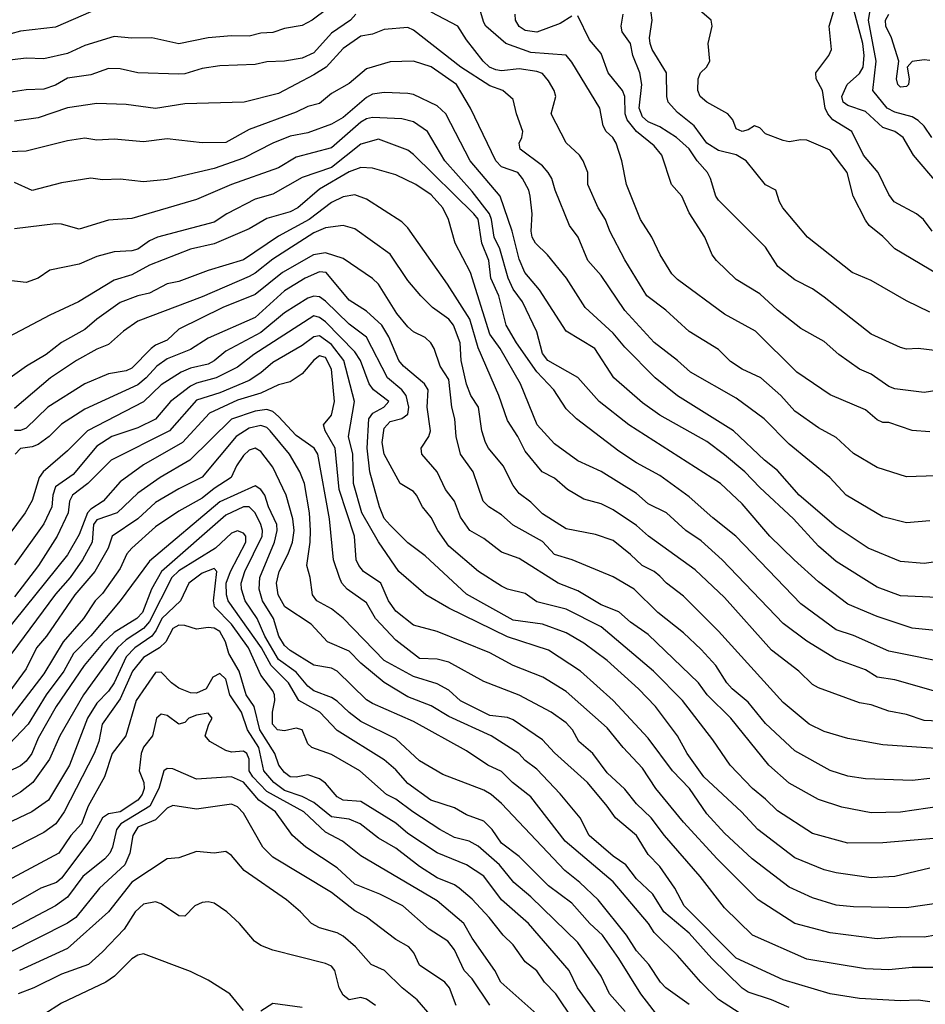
# Model space of a CAD drawing. Header units: metres. Extents: x -51132 to -49532, y -231222 to -229437.
# Tile 274 of 334: x -50415 to -50338, y -229564 to -229480. Entities that reach past the tile are written whole.
import ezdxf

# ---------------------------------------------------------------- set-up
doc = ezdxf.new("R2010")
doc.units = ezdxf.units.M
doc.layers.add('CONTOUR_INDEX', color=1, linetype='Continuous')
doc.layers.add('CONTOUR_INTER', color=3, linetype='Continuous')

msp = doc.modelspace()

# ---------------------------------------------------------------- linework, layer by layer
at = {"layer": 'CONTOUR_INDEX'}
for points, elevation in [([(-50334.58, -229502.797), (-50340.57, -229499.259), (-50341.58, -229498.207), (-50342.764, -229497.259), (-50343.08, -229496.8), (-50344.107, -229494.759), (-50344.633, -229492.759), (-50346.08, -229490.856), (-50348.08, -229489.992), (-50348.58, -229489.952), (-50349.58, -229490.131), (-50350.08, -229490.012), (-50351.58, -229489.443), (-50352.08, -229488.952), (-50352.516, -229488.759), (-50353.08, -229489.114), (-50353.58, -229489.257), (-50354.08, -229489.019), (-50354.382, -229488.259), (-50354.792, -229487.759), (-50356.58, -229486.756), (-50357.147, -229486.259), (-50357.353, -229485.759), (-50357.33, -229484.759), (-50357.142, -229484.259), (-50356.608, -229483.759), (-50356.32, -229483.259), (-50356.483, -229481.759), (-50356.139, -229480.259), (-50356.207, -229479.759), (-50358.528, -229477.759)], 55), ([(-50386.489, -229479.259), (-50386.949, -229479.759), (-50388.58, -229480.872), (-50390.08, -229482.545), (-50391.08, -229483.008), (-50392.58, -229483.259), (-50394.08, -229483.301), (-50395.08, -229483.539), (-50398.08, -229483.653), (-50399.58, -229483.871), (-50401.08, -229484.324), (-50401.58, -229484.353), (-50405.08, -229484.243), (-50406.58, -229483.904), (-50407.58, -229483.886), (-50409.08, -229484.431), (-50411.08, -229484.717), (-50412.08, -229485.303), (-50413.08, -229485.651), (-50414.58, -229485.708), (-50417.58, -229486.161)], 50), ([(-50337.08, -229518.611), (-50339.58, -229518.702), (-50342.08, -229517.899), (-50344.08, -229516.703), (-50345.58, -229515.333), (-50347.08, -229514.514), (-50349.08, -229513.088), (-50350.275, -229511.759), (-50351.996, -229510.259), (-50353.58, -229509.514), (-50354.58, -229508.871), (-50355.58, -229507.83), (-50358.08, -229506.298), (-50360.08, -229504.494), (-50361.708, -229503.259), (-50363.58, -229500.204), (-50364.84, -229497.759), (-50365.209, -229496.759), (-50365.848, -229495.759), (-50366.72, -229493.759), (-50366.72, -229492.759), (-50367.12, -229491.759), (-50367.444, -229491.259), (-50368.58, -229490.208), (-50369.847, -229487.759), (-50369.467, -229486.259), (-50369.584, -229485.759), (-50370.08, -229484.94), (-50370.58, -229484.309), (-50371.08, -229484.137), (-50372.58, -229483.923), (-50374.08, -229484.067), (-50374.58, -229484), (-50375.097, -229483.759), (-50375.657, -229483.259), (-50377.08, -229481.45), (-50377.817, -229480.259), (-50380.08, -229479.067)], 50), ([(-50335.58, -229534.646), (-50341.08, -229533.563), (-50344.08, -229532.214), (-50345.58, -229531.721), (-50348.58, -229529.511), (-50354.114, -229523.759), (-50356.08, -229522.194), (-50358.08, -229520.386), (-50360.58, -229518.581), (-50362.58, -229517.503), (-50364.08, -229516.489), (-50367.708, -229513.759), (-50368.58, -229512.885), (-50369.624, -229511.259), (-50371.08, -229509.736), (-50372.8, -229507.259), (-50373.68, -229505.759), (-50374.32, -229503.259), (-50374.988, -229501.759), (-50375.157, -229500.259), (-50375.756, -229498.759), (-50376.08, -229496.734), (-50376.432, -229496.259), (-50381.58, -229491.198), (-50382.08, -229490.841), (-50384.58, -229489.902), (-50386.08, -229490.327), (-50388.58, -229492.331), (-50391.08, -229493.173), (-50393.58, -229494.588), (-50395.08, -229495.008), (-50397.497, -229496.259), (-50398.58, -229496.974), (-50403.393, -229498.259), (-50404.08, -229498.564), (-50405.08, -229499.285), (-50405.58, -229499.433), (-50407.08, -229499.515), (-50408.58, -229499.914), (-50410.08, -229500.549), (-50412.58, -229501.076), (-50413.58, -229501.758), (-50414.58, -229502.111), (-50417.08, -229501.835)], 45), ([(-50336.58, -229546.765), (-50340.08, -229547.275), (-50342.58, -229547.344), (-50345.08, -229546.834), (-50347.08, -229546.189), (-50349.58, -229544.793), (-50351.311, -229543.259), (-50354.546, -229539.259), (-50356.573, -229537.259), (-50357.294, -229536.259), (-50361.58, -229532.143), (-50363.08, -229531.085), (-50364.08, -229530.205), (-50365.58, -229529.593), (-50367.58, -229528.419), (-50369.267, -229527.759), (-50372.58, -229525.638), (-50374.08, -229525.104), (-50375.58, -229523.953), (-50376.796, -229523.259), (-50377.58, -229522.13), (-50378.104, -229520.759), (-50378.843, -229519.759), (-50379.58, -229518.267), (-50380.884, -229516.759), (-50380.927, -229516.259), (-50380.266, -229515.259), (-50380.136, -229514.759), (-50380.426, -229512.759), (-50380.335, -229511.259), (-50380.656, -229510.759), (-50382.444, -229509.259), (-50382.833, -229508.759), (-50383.685, -229506.759), (-50384.27, -229505.759), (-50385.58, -229504.577), (-50387.08, -229503.632), (-50389.019, -229501.259), (-50389.58, -229501.222), (-50390.816, -229501.759), (-50392.58, -229502.823), (-50395.08, -229505.115), (-50399.08, -229506.865), (-50400.58, -229507.822), (-50402.58, -229508.621), (-50403.444, -229509.259), (-50404.354, -229510.259), (-50405.08, -229510.833), (-50409.58, -229512.923), (-50411.58, -229514.189), (-50412.619, -229515.259), (-50413.58, -229515.945), (-50414.08, -229516.141), (-50415.08, -229516.285), (-50415.517, -229516.759)], 40), ([(-50337.08, -229560.504), (-50339.08, -229560.523), (-50341.08, -229560.724), (-50343.08, -229560.619), (-50348.08, -229559.814), (-50352.694, -229557.759), (-50355.08, -229555.439), (-50357.153, -229552.759), (-50360.208, -229549.259), (-50361.338, -229547.759), (-50362.58, -229546.551), (-50363.58, -229545.324), (-50365.08, -229543.926), (-50366.296, -229542.259), (-50367.497, -229541.259), (-50368.034, -229540.259), (-50368.58, -229539.65), (-50369.852, -229538.759), (-50372.58, -229537.312), (-50375.58, -229536.142), (-50378.58, -229534.48), (-50379.58, -229534.222), (-50381.08, -229534.169), (-50383.08, -229532.625), (-50384.814, -229530.759), (-50385.58, -229529.434), (-50387.247, -229528.259), (-50387.68, -229527.759), (-50387.894, -229527.259), (-50388.389, -229525.759), (-50388.734, -229522.259), (-50389.736, -229516.759), (-50390.059, -229516.259), (-50391.58, -229515.158), (-50393.08, -229513.554), (-50393.58, -229513.131), (-50394.08, -229512.941), (-50395.08, -229513.094), (-50397.08, -229513.786), (-50400.646, -229517.259), (-50403.159, -229518.759), (-50405.08, -229520.075), (-50406.825, -229521.759), (-50408.58, -229522.346), (-50408.851, -229522.759), (-50408.965, -229524.259), (-50409.799, -229525.759), (-50410.827, -229527.259), (-50412.08, -229528.694), (-50416.985, -229535.259)], 35), ([(-50360.687, -229564.759), (-50362.211, -229562.759), (-50364.08, -229559.739), (-50365.48, -229557.759), (-50366.568, -229556.759), (-50368.08, -229555.023), (-50370.08, -229553.546), (-50372.58, -229551.06), (-50374.08, -229549.906), (-50374.883, -229548.759), (-50375.58, -229548.041), (-50377.08, -229547.502), (-50378.08, -229546.904), (-50380.104, -229546.259), (-50382.08, -229544.818), (-50383.08, -229543.671), (-50384.08, -229542.823), (-50388.08, -229540.312), (-50389.558, -229538.759), (-50391.351, -229537.759), (-50392.24, -229536.259), (-50393.712, -229534.759), (-50394.544, -229533.259), (-50397.372, -229529.259), (-50397.526, -229528.759), (-50397.543, -229527.759), (-50397.168, -229526.759), (-50395.882, -229524.259), (-50395.88, -229523.759), (-50396.08, -229523.486), (-50396.58, -229523.289), (-50397.08, -229523.485), (-50398.463, -229524.759), (-50401.58, -229526.692), (-50402.167, -229527.259), (-50404.08, -229531.018), (-50404.58, -229531.607), (-50406.08, -229532.57), (-50406.801, -229533.259), (-50409.708, -229537.259), (-50411.726, -229540.759), (-50412.605, -229542.759), (-50414.024, -229544.759), (-50415.08, -229545.579), (-50416.08, -229546.133)], 30), ([(-50375.08, -229563.733), (-50376.58, -229561.488), (-50377.273, -229560.759), (-50378.08, -229559.006), (-50378.668, -229558.259), (-50380.245, -229557.259), (-50382.479, -229555.259), (-50384.452, -229554.259), (-50386.58, -229553.419), (-50388.08, -229552.015), (-50390.753, -229550.259), (-50391.903, -229549.259), (-50393.351, -229547.259), (-50394.759, -229546.259), (-50396.08, -229544.72), (-50397.08, -229544.273), (-50400.08, -229544.449), (-50402.08, -229543.589), (-50402.58, -229543.558), (-50402.867, -229543.759), (-50403.279, -229545.259), (-50404.057, -229546.759), (-50406.531, -229548.259), (-50406.892, -229548.759), (-50407.225, -229550.259), (-50407.449, -229550.759), (-50407.887, -229551.259), (-50409.761, -229552.759), (-50411.08, -229554.532), (-50412.08, -229555.251), (-50416.08, -229557.365)], 25)]:
    msp.add_lwpolyline(points, dxfattribs=dict(at, elevation=elevation))
at = {"layer": 'CONTOUR_INTER'}
for points, elevation in [([(-50337.58, -229504.66), (-50339.58, -229503.693), (-50342.58, -229501.961), (-50344.212, -229501.259), (-50348.017, -229498.259), (-50350.111, -229495.759), (-50350.399, -229495.259), (-50350.698, -229494.259), (-50351.58, -229493.794), (-50353.242, -229491.759), (-50354.08, -229491.23), (-50355.58, -229490.874), (-50356.58, -229490.259), (-50357.666, -229488.759), (-50359.08, -229487.637), (-50359.884, -229486.759), (-50360.003, -229486.259), (-50360.019, -229484.259), (-50361.247, -229482.259), (-50361.424, -229481.759), (-50361.478, -229481.259), (-50361.256, -229479.759), (-50361.58, -229477.225)], 54), ([(-50336.846, -229493.759), (-50338.97, -229491.259), (-50339.86, -229489.759), (-50340.58, -229489.255), (-50341.58, -229488.914), (-50343.08, -229487.554), (-50344.58, -229487.048), (-50344.958, -229486.759), (-50345.072, -229486.259), (-50344.629, -229485.259), (-50343.58, -229484.315), (-50343.265, -229483.759), (-50343.175, -229482.759), (-50343.301, -229481.759), (-50344.479, -229477.259)], 57), ([(-50337.58, -229514.845), (-50339.08, -229514.748), (-50341.08, -229514.068), (-50341.58, -229514.044), (-50342.08, -229513.826), (-50343.08, -229512.987), (-50346.08, -229511.689), (-50348.923, -229509.759), (-50352.444, -229506.259), (-50355.08, -229504.824), (-50359.08, -229501.88), (-50359.58, -229501.389), (-50360.568, -229499.759), (-50361.281, -229498.259), (-50362.25, -229496.759), (-50363.434, -229493.759), (-50363.838, -229491.759), (-50364.307, -229490.259), (-50364.61, -229489.759), (-50365.166, -229489.259), (-50365.427, -229488.759), (-50365.703, -229487.259), (-50368.08, -229483.352), (-50368.58, -229482.749), (-50371.58, -229482.516), (-50373.712, -229481.759), (-50375.406, -229480.259), (-50375.58, -229479.967), (-50376.233, -229477.759)], 51), ([(-50388.882, -229478.759), (-50390.206, -229479.759), (-50391.08, -229480.219), (-50392.58, -229480.48), (-50393.58, -229480.806), (-50394.58, -229480.871), (-50395.58, -229481.117), (-50397.08, -229481.089), (-50399.08, -229481.281), (-50401.58, -229481.791), (-50403.889, -229481.259), (-50405.58, -229481.302), (-50407.08, -229481.165), (-50409.58, -229481.931), (-50411.08, -229482.59), (-50413.08, -229483.059), (-50414.58, -229482.994), (-50418.58, -229483.476)], 51), ([(-50409.08, -229479.041), (-50412.08, -229480.361), (-50415.08, -229480.693), (-50417.58, -229481.371)], 52), ([(-50368.08, -229479.408), (-50369.08, -229480.044), (-50371.08, -229480.778), (-50372.08, -229480.644), (-50372.58, -229480.295), (-50372.9, -229479.759), (-50372.919, -229479.259)], 52), ([(-50334.58, -229508.237), (-50338.58, -229507.749), (-50339.58, -229507.799), (-50340.08, -229507.677), (-50342.58, -229506.519), (-50346.58, -229503.369), (-50347.58, -229502.674), (-50349.08, -229501.893), (-50350.549, -229500.759), (-50351.58, -229499.123), (-50355.58, -229495.102), (-50355.821, -229494.759), (-50356.273, -229493.259), (-50356.542, -229492.759), (-50357.4, -229491.759), (-50358.08, -229490.72), (-50359.176, -229489.759), (-50360.58, -229488.845), (-50361.58, -229488.433), (-50362.08, -229487.997), (-50362.342, -229487.259), (-50362.135, -229485.259), (-50362.286, -229484.259), (-50362.888, -229482.759), (-50363.104, -229481.759), (-50363.8, -229480.759), (-50363.879, -229480.259), (-50363.726, -229479.259)], 53), ([(-50337.386, -229497.759), (-50338.133, -229496.759), (-50338.718, -229496.259), (-50340.627, -229495.259), (-50341.08, -229494.612), (-50342.002, -229492.759), (-50343.23, -229491.259), (-50344.238, -229489.259), (-50345.85, -229488.259), (-50346.277, -229487.759), (-50346.496, -229487.259), (-50346.744, -229485.759), (-50347.259, -229484.759), (-50347.291, -229484.259), (-50346.197, -229482.759), (-50345.966, -229482.259), (-50346.16, -229480.259), (-50345.703, -229478.759)], 56), ([(-50337.415, -229489.759), (-50338.08, -229488.788), (-50338.58, -229488.31), (-50339.08, -229488.013), (-50340.58, -229487.598), (-50341.213, -229487.259), (-50342.431, -229485.759), (-50342.147, -229483.259), (-50342.804, -229479.759), (-50342.635, -229478.759)], 58), ([(-50337.58, -229483.2), (-50338.08, -229483.138), (-50339.08, -229483.286), (-50339.507, -229483.759), (-50339.352, -229484.759), (-50339.411, -229485.259), (-50339.58, -229485.415), (-50340.08, -229485.484), (-50340.306, -229485.259), (-50340.437, -229484.759), (-50340.225, -229483.259), (-50340.861, -229481.259), (-50341.347, -229480.259), (-50341.36, -229479.759), (-50341.087, -229479.259)], 59), ([(-50336.08, -229511.195), (-50338.08, -229511.513), (-50340.58, -229511.179), (-50341.08, -229510.981), (-50342.58, -229509.933), (-50343.58, -229509.508), (-50345.328, -229508.259), (-50346.58, -229507.14), (-50348.58, -229506.042), (-50350.58, -229504.487), (-50352.08, -229503.095), (-50354.08, -229501.861), (-50355.769, -229500.259), (-50356.147, -229499.759), (-50356.764, -229498.259), (-50358.08, -229496.18), (-50358.725, -229494.759), (-50359.587, -229493.759), (-50360.412, -229491.259), (-50361.08, -229490.473), (-50362.58, -229489.254), (-50363.383, -229488.259), (-50363.547, -229487.759), (-50363.571, -229486.259), (-50363.772, -229485.759), (-50364.992, -229484.259), (-50365.58, -229482.611), (-50366.58, -229481.444), (-50367.58, -229479.395)], 52), ([(-50337.58, -229522.453), (-50339.58, -229522.608), (-50341.58, -229522.098), (-50344.713, -229520.259), (-50346.096, -229518.759), (-50349.58, -229515.91), (-50351.702, -229513.759), (-50354.08, -229511.993), (-50357.993, -229509.759), (-50359.08, -229508.762), (-50361.08, -229507.237), (-50363.58, -229504.517), (-50365.58, -229501.54), (-50366.736, -229500.259), (-50367.555, -229498.259), (-50368.289, -229497.259), (-50369.516, -229494.259), (-50369.807, -229493.259), (-50370.098, -229492.759), (-50370.58, -229492.191), (-50372.495, -229490.759), (-50372.584, -229490.259), (-50372.342, -229489.759), (-50372.268, -229489.259), (-50372.806, -229487.759), (-50373.08, -229486.513), (-50373.972, -229485.759), (-50375.08, -229485.36), (-50377.538, -229483.759), (-50381.58, -229480.623), (-50382.08, -229480.384), (-50384.08, -229480.57), (-50385.08, -229480.942), (-50386.08, -229481.126), (-50387.58, -229482.176), (-50389.027, -229483.759), (-50390.08, -229484.425), (-50393.08, -229486.018), (-50396.001, -229486.759), (-50401.08, -229486.895), (-50403.58, -229487.288), (-50406.08, -229486.953), (-50408.58, -229486.851), (-50411.08, -229487.224), (-50413.58, -229488.084), (-50415.58, -229488.365)], 49), ([(-50336.08, -229525.786), (-50338.08, -229526.076), (-50340.08, -229525.902), (-50342.852, -229524.759), (-50345.58, -229522.944), (-50348.706, -229520.259), (-50350.58, -229518.138), (-50351.676, -229517.259), (-50354.309, -229514.759), (-50359.08, -229511.782), (-50360.988, -229510.259), (-50363.58, -229507.632), (-50364.58, -229506.447), (-50366.948, -229504.259), (-50368.552, -229501.759), (-50370.175, -229499.759), (-50371.185, -229498.759), (-50371.472, -229498.259), (-50371.555, -229497.759), (-50371.483, -229496.259), (-50371.651, -229494.759), (-50371.754, -229494.259), (-50372.287, -229493.259), (-50372.701, -229492.759), (-50374.08, -229492.267), (-50374.565, -229491.759), (-50376.726, -229487.259), (-50377.916, -229485.259), (-50380.08, -229483.748), (-50381.58, -229483.248), (-50383.58, -229483.319), (-50385.58, -229483.915), (-50387.08, -229485.149), (-50388.58, -229486.025), (-50389.58, -229486.861), (-50390.58, -229487.126), (-50391.58, -229487.617), (-50395.58, -229489.077), (-50397.58, -229490.18), (-50399.58, -229490.23), (-50402.58, -229489.884), (-50404.58, -229490.12), (-50407.08, -229489.898), (-50408.58, -229489.999), (-50409.58, -229489.831), (-50411.08, -229490.061), (-50414.58, -229490.934), (-50416.08, -229490.978)], 48), ([(-50335.08, -229529.047), (-50340.08, -229528.823), (-50342.08, -229528.082), (-50345.58, -229525.91), (-50347.08, -229524.597), (-50349.202, -229522.259), (-50352.08, -229519.591), (-50353.34, -229518.259), (-50355.08, -229516.821), (-50356.58, -229515.667), (-50360.58, -229513.425), (-50362.08, -229512.379), (-50364.508, -229510.259), (-50366.13, -229507.759), (-50368.567, -229506.259), (-50370.839, -229502.759), (-50372.1, -229501.259), (-50372.58, -229500.146), (-50373.175, -229497.759), (-50374.187, -229494.759), (-50376.742, -229491.759), (-50378.816, -229487.759), (-50379.58, -229487.072), (-50381.58, -229486.1), (-50382.08, -229486.005), (-50384.08, -229485.914), (-50385.08, -229486.056), (-50385.58, -229486.345), (-50387.58, -229488.066), (-50388.58, -229488.619), (-50390.58, -229489.37), (-50392.08, -229489.645), (-50393.58, -229490.236), (-50396.08, -229491.525), (-50398.58, -229492.405), (-50402.58, -229493.356), (-50404.58, -229493.545), (-50406.58, -229493.328), (-50408.08, -229493.362), (-50409.08, -229493.242), (-50411.58, -229493.629), (-50414.08, -229494.289), (-50415.58, -229493.596)], 47), ([(-50335.08, -229532.001), (-50339.08, -229531.588), (-50342.08, -229530.6), (-50344.58, -229529.549), (-50347.08, -229527.634), (-50349.16, -229525.759), (-50351.206, -229523.759), (-50353.58, -229520.977), (-50355.432, -229519.259), (-50363.241, -229514.259), (-50365.757, -229512.259), (-50367.58, -229510.224), (-50370.142, -229508.759), (-50370.58, -229508.183), (-50371.08, -229506.334), (-50372.284, -229503.759), (-50373.08, -229502.695), (-50373.531, -229501.759), (-50374.228, -229499.259), (-50374.723, -229498.259), (-50374.931, -229496.759), (-50375.115, -229496.259), (-50376.58, -229494.365), (-50378.908, -229491.759), (-50380.39, -229489.259), (-50381.58, -229488.43), (-50382.58, -229488.164), (-50385.08, -229488.055), (-50385.58, -229488.166), (-50386.08, -229488.451), (-50388.58, -229490.64), (-50391.58, -229491.448), (-50393.08, -229492.349), (-50397.08, -229493.759), (-50400.08, -229495.046), (-50405.58, -229496.675), (-50407.58, -229496.808), (-50410.08, -229497.572), (-50411.58, -229497.158), (-50412.08, -229497.135), (-50415.58, -229497.537)], 46), ([(-50337.08, -229536.986), (-50340.58, -229536.006), (-50342.08, -229535.757), (-50343.08, -229535.147), (-50345.58, -229534.232), (-50348.08, -229532.686), (-50350.08, -229531.19), (-50355.275, -229525.759), (-50357.08, -229524.146), (-50358.382, -229523.259), (-50360.039, -229521.759), (-50361.58, -229520.982), (-50362.58, -229520.107), (-50365.58, -229518.234), (-50367.58, -229517.32), (-50369.58, -229515.883), (-50371.035, -229514.259), (-50372.457, -229510.759), (-50374.2, -229507.759), (-50375.08, -229506.524), (-50376.722, -229501.259), (-50378.028, -229498.759), (-50378.588, -229496.759), (-50379.089, -229495.759), (-50380.08, -229494.642), (-50381.374, -229493.759), (-50383.08, -229492.939), (-50385.08, -229492.374), (-50386.08, -229492.331), (-50387.08, -229492.696), (-50389.58, -229494.17), (-50391.428, -229495.759), (-50392.08, -229496.095), (-50394.08, -229496.674), (-50395.58, -229497.559), (-50398.58, -229498.813), (-50400.58, -229499.29), (-50404.08, -229500.632), (-50405.58, -229501.47), (-50407.08, -229501.921), (-50410.126, -229503.759), (-50412.58, -229504.903), (-50416.078, -229506.759)], 44), ([(-50335.58, -229539.574), (-50338.08, -229539.454), (-50339.58, -229538.937), (-50341.08, -229538.674), (-50342.58, -229538.138), (-50343.58, -229537.961), (-50347.08, -229536.675), (-50347.58, -229536.384), (-50348.749, -229535.259), (-50351.08, -229533.465), (-50355.08, -229528.969), (-50357.58, -229526.624), (-50361.564, -229523.759), (-50362.58, -229522.839), (-50364.58, -229521.493), (-50365.58, -229520.996), (-50367.08, -229520.585), (-50368.452, -229519.759), (-50369.58, -229518.811), (-50370.611, -229518.259), (-50372.08, -229516.497), (-50372.684, -229515.259), (-50373.58, -229513.897), (-50374.313, -229511.759), (-50376.08, -229507.705), (-50376.779, -229505.259), (-50378.673, -229502.259), (-50382.08, -229497.469), (-50382.58, -229496.946), (-50385.58, -229495.012), (-50386.58, -229494.65), (-50387.58, -229494.827), (-50388.58, -229495.314), (-50390.483, -229496.759), (-50393.08, -229498.186), (-50396.08, -229500.202), (-50399.08, -229501.09), (-50401.58, -229502.048), (-50402.58, -229502.242), (-50404.08, -229503.032), (-50405.08, -229503.248), (-50406.58, -229503.838), (-50408.581, -229505.259), (-50409.58, -229506.139), (-50411.58, -229507.233), (-50412.895, -229508.259), (-50414.56, -229509.259), (-50417.08, -229511.058)], 43), ([(-50337.08, -229541.839), (-50341.58, -229541.537), (-50344.58, -229541), (-50346.58, -229540.4), (-50347.864, -229539.759), (-50350.08, -229537.936), (-50355.58, -229531.851), (-50358.58, -229528.852), (-50360.019, -229527.759), (-50360.58, -229527.163), (-50361.08, -229526.771), (-50362.104, -229526.259), (-50363.08, -229525.305), (-50364.58, -229524.125), (-50366.08, -229523.601), (-50368.58, -229523.11), (-50370.58, -229521.83), (-50371.58, -229520.841), (-50372.58, -229520.12), (-50373.08, -229519.439), (-50373.935, -229517.759), (-50375.192, -229516.259), (-50375.461, -229515.759), (-50375.756, -229514.759), (-50376.054, -229512.759), (-50376.687, -229511.759), (-50377.08, -229510.798), (-50377.512, -229508.759), (-50377.621, -229507.259), (-50378.181, -229505.759), (-50378.58, -229505.242), (-50379.975, -229504.259), (-50380.964, -229503.259), (-50382.08, -229501.949), (-50383.58, -229499.712), (-50386.58, -229497.543), (-50387.58, -229497.263), (-50389.08, -229497.453), (-50390.08, -229497.899), (-50393.58, -229500.129), (-50395.08, -229501.34), (-50395.58, -229501.609), (-50399.58, -229503.335), (-50405.08, -229505.412), (-50406.3, -229506.259), (-50407.58, -229507.419), (-50408.58, -229507.806), (-50410.302, -229508.759), (-50412.517, -229510.259), (-50415.58, -229512.861)], 42), ([(-50337.58, -229544.406), (-50339.08, -229544.569), (-50343.08, -229544.431), (-50344.58, -229544.201), (-50346.08, -229543.725), (-50349.08, -229542.036), (-50351.58, -229539.721), (-50353.08, -229537.888), (-50354.425, -229536.759), (-50354.884, -229536.259), (-50355.826, -229534.759), (-50357.08, -229533.416), (-50358.58, -229531.992), (-50360.754, -229530.259), (-50362.778, -229528.259), (-50364.58, -229527.226), (-50368.071, -229525.759), (-50369.58, -229525.299), (-50370.58, -229524.188), (-50373.08, -229522.816), (-50374.08, -229521.936), (-50375.161, -229521.259), (-50375.637, -229520.759), (-50376.511, -229518.259), (-50377.584, -229516.759), (-50377.962, -229515.259), (-50378.06, -229513.759), (-50378.307, -229512.759), (-50378.58, -229510.39), (-50379.319, -229509.259), (-50379.819, -229507.759), (-50380.117, -229507.259), (-50380.58, -229506.819), (-50381.58, -229506.336), (-50382.08, -229505.915), (-50383.016, -229504.759), (-50384.58, -229502.276), (-50385.08, -229501.786), (-50387.58, -229500.075), (-50389.08, -229499.587), (-50390.093, -229499.759), (-50392.735, -229501.259), (-50395.08, -229503.145), (-50397.837, -229504.259), (-50401.58, -229506.098), (-50402.58, -229507.026), (-50403.58, -229507.46), (-50403.95, -229507.759), (-50405.58, -229509.425), (-50406.08, -229509.663), (-50407.58, -229509.905), (-50409.58, -229510.751), (-50412.742, -229512.759), (-50414.58, -229514.538), (-50415.08, -229514.747), (-50415.58, -229514.741)], 41), ([(-50336.58, -229549.455), (-50341.58, -229549.893), (-50344.58, -229549.922), (-50347.58, -229549.1), (-50350.58, -229547.165), (-50351.58, -229546.152), (-50352.696, -229545.259), (-50354.591, -229543.259), (-50356.08, -229541.1), (-50358.669, -229537.759), (-50361.13, -229535.259), (-50365.58, -229531.472), (-50368.58, -229529.969), (-50371.08, -229529.338), (-50372.08, -229528.621), (-50373.58, -229528.256), (-50374.08, -229528.018), (-50376.04, -229526.759), (-50378.58, -229524.586), (-50379.511, -229523.259), (-50380.08, -229522.164), (-50380.822, -229521.259), (-50381.315, -229520.259), (-50381.58, -229519.927), (-50382.709, -229519.259), (-50384.084, -229516.759), (-50384.25, -229515.759), (-50384.08, -229514.551), (-50383.58, -229513.977), (-50382.58, -229513.71), (-50382.08, -229513.356), (-50381.986, -229512.759), (-50382.196, -229511.759), (-50382.58, -229511.274), (-50383.795, -229510.259), (-50385.58, -229506.784), (-50387.08, -229505.673), (-50389.08, -229503.716), (-50389.58, -229503.351), (-50390.08, -229503.284), (-50390.58, -229503.457), (-50392.58, -229504.722), (-50394.58, -229506.394), (-50397.58, -229507.968), (-50398.58, -229508.797), (-50399.08, -229509.094), (-50400.58, -229509.43), (-50401.378, -229509.759), (-50403.08, -229510.842), (-50404.58, -229512.3), (-50409.358, -229514.759), (-50411.08, -229516.477), (-50413.145, -229518.259), (-50413.475, -229518.759), (-50414.08, -229520.711), (-50414.662, -229521.759), (-50416.152, -229523.759)], 39), ([(-50337.58, -229552.037), (-50340.58, -229552.761), (-50342.58, -229552.862), (-50345.58, -229552.435), (-50346.58, -229552.2), (-50349.08, -229551.169), (-50352.245, -229548.759), (-50353.621, -229547.259), (-50356.857, -229544.259), (-50358.269, -229542.259), (-50359.085, -229540.759), (-50360.96, -229538.259), (-50362.409, -229536.759), (-50365.08, -229534.355), (-50367.08, -229532.862), (-50368.58, -229531.997), (-50370.58, -229531.243), (-50373.08, -229530.912), (-50377.08, -229528.681), (-50380.58, -229525.433), (-50382.08, -229524.319), (-50383.58, -229522.82), (-50384.08, -229522.25), (-50384.485, -229521.259), (-50385.314, -229518.259), (-50385.526, -229516.259), (-50385.385, -229513.759), (-50385.039, -229513.259), (-50384.105, -229512.759), (-50383.682, -229512.259), (-50384.984, -229511.259), (-50385.362, -229510.759), (-50386.111, -229508.759), (-50386.58, -229508.022), (-50389.08, -229505.47), (-50389.58, -229505.095), (-50390.08, -229504.976), (-50395.193, -229508.259), (-50396.58, -229509.35), (-50398.406, -229510.259), (-50400.08, -229510.703), (-50400.58, -229510.959), (-50402.292, -229512.259), (-50403.58, -229513.769), (-50405.08, -229514.503), (-50407.289, -229515.259), (-50408.58, -229516.089), (-50410.58, -229518.496), (-50412.08, -229519.551), (-50412.323, -229520.259), (-50412.412, -229521.259), (-50413.08, -229522.708), (-50415.58, -229526.197)], 38), ([(-50335.08, -229554.785), (-50339.58, -229555.428), (-50344.08, -229555.347), (-50345.58, -229555.188), (-50347.58, -229554.577), (-50349.58, -229553.654), (-50352.714, -229551.259), (-50355.08, -229549.066), (-50356.58, -229547.411), (-50358.055, -229545.259), (-50359.503, -229543.759), (-50361.58, -229540.964), (-50364.582, -229537.759), (-50367.341, -229535.259), (-50370.08, -229533.457), (-50373.58, -229532.327), (-50378.58, -229529.895), (-50380.523, -229528.759), (-50382.835, -229526.759), (-50384.58, -229524.218), (-50385.992, -229521.759), (-50386.696, -229519.259), (-50386.744, -229516.759), (-50387.128, -229515.259), (-50386.613, -229512.259), (-50387.523, -229508.759), (-50388.58, -229507.422), (-50389.58, -229506.679), (-50390.08, -229506.756), (-50391.08, -229507.484), (-50393.58, -229508.944), (-50394.58, -229509.837), (-50395.58, -229510.482), (-50398.08, -229511.522), (-50400.08, -229512.149), (-50402.362, -229514.759), (-50407.356, -229517.259), (-50409.335, -229519.259), (-50410.645, -229520.259), (-50410.901, -229520.759), (-50411.013, -229521.759), (-50411.954, -229523.759), (-50413.533, -229526.259), (-50415.58, -229528.911)], 37), ([(-50337.08, -229557.766), (-50338.08, -229557.931), (-50340.08, -229557.915), (-50342.08, -229558.067), (-50346.08, -229557.557), (-50349.08, -229556.751), (-50352.225, -229554.759), (-50355.715, -229551.259), (-50358.58, -229548.138), (-50360.935, -229545.259), (-50362.08, -229543.519), (-50363.726, -229541.759), (-50365.08, -229540.083), (-50368.58, -229536.995), (-50370.575, -229535.759), (-50373.08, -229534.782), (-50375.08, -229533.681), (-50379.58, -229531.867), (-50381.58, -229531.325), (-50383.08, -229530.131), (-50383.703, -229529.259), (-50384.356, -229527.759), (-50385.837, -229526.759), (-50386.25, -229526.259), (-50386.468, -229525.759), (-50386.617, -229523.759), (-50387.918, -229519.759), (-50388.249, -229516.259), (-50389.104, -229514.759), (-50389.263, -229514.259), (-50388.58, -229513.424), (-50388.311, -229512.259), (-50388.58, -229509.52), (-50389.08, -229508.505), (-50389.58, -229508.386), (-50390.08, -229508.742), (-50391.08, -229509.918), (-50392.08, -229510.593), (-50393.08, -229510.859), (-50394.58, -229511.557), (-50396.58, -229512.154), (-50398.961, -229513.259), (-50401.279, -229515.759), (-50404.58, -229517.653), (-50406.58, -229519.11), (-50408.035, -229520.759), (-50409.08, -229521.432), (-50409.359, -229521.759), (-50410.08, -229523.614), (-50411.08, -229525.343), (-50416.58, -229532.182)], 36), ([(-50337.58, -229563.454), (-50338.58, -229563.294), (-50340.08, -229563.362), (-50343.58, -229563.169), (-50346.08, -229562.758), (-50350.08, -229561.556), (-50354.08, -229559.727), (-50358.509, -229555.259), (-50359.302, -229553.759), (-50360.58, -229551.913), (-50361.58, -229550.869), (-50362.586, -229549.259), (-50364.376, -229547.759), (-50365.069, -229546.759), (-50366.763, -229544.759), (-50369.58, -229542.206), (-50370.58, -229541.107), (-50373.08, -229539.398), (-50373.58, -229539.211), (-50375.08, -229539.02), (-50377.58, -229537.786), (-50378.58, -229536.86), (-50379.58, -229536.336), (-50381.58, -229535.709), (-50384.08, -229534.356), (-50387.58, -229530.75), (-50388.58, -229529.942), (-50389.821, -229529.259), (-50390.184, -229528.759), (-50390.376, -229527.259), (-50390.685, -229526.259), (-50390.379, -229524.259), (-50390.368, -229523.259), (-50390.457, -229521.759), (-50390.867, -229519.259), (-50391.276, -229518.259), (-50392.146, -229516.759), (-50393.787, -229514.759), (-50394.08, -229514.48), (-50394.58, -229514.313), (-50395.58, -229514.531), (-50396.694, -229515.259), (-50399.58, -229518.727), (-50401.58, -229519.713), (-50403.58, -229520.883), (-50405.08, -229522.27), (-50407.252, -229523.759), (-50407.609, -229524.759), (-50408.748, -229526.759), (-50410.429, -229528.759), (-50412.864, -229532.259), (-50413.712, -229533.259), (-50414.58, -229535.053), (-50416.08, -229537.066)], 34), ([(-50349.58, -229563.914), (-50351.08, -229563.271), (-50353.08, -229562.62), (-50353.58, -229562.284), (-50356.17, -229559.759), (-50358.08, -229557.577), (-50360.258, -229555.759), (-50361.198, -229554.259), (-50362.58, -229552.96), (-50363.49, -229551.759), (-50364.58, -229551.033), (-50366.615, -229549.259), (-50367.391, -229547.759), (-50369.08, -229545.725), (-50371.08, -229543.6), (-50372.08, -229542.856), (-50372.612, -229542.259), (-50374.973, -229540.759), (-50378.58, -229539.11), (-50380.08, -229538.204), (-50382.08, -229537.446), (-50384.08, -229536.209), (-50386.08, -229534.577), (-50387.08, -229533.558), (-50388.908, -229532.759), (-50390.302, -229531.259), (-50392.556, -229529.759), (-50393.102, -229528.759), (-50393.266, -229527.759), (-50393.044, -229526.759), (-50392.264, -229525.259), (-50391.905, -229524.259), (-50391.756, -229523.259), (-50391.86, -229522.259), (-50392.429, -229520.259), (-50393.58, -229517.852), (-50394.58, -229516.527), (-50395.08, -229516.259), (-50395.58, -229516.417), (-50396.08, -229516.873), (-50396.665, -229517.759), (-50397.118, -229518.759), (-50398.58, -229519.689), (-50399.58, -229520.512), (-50401.58, -229521.605), (-50403.58, -229522.961), (-50405.58, -229524.768), (-50406.021, -229525.259), (-50406.58, -229526.506), (-50408.08, -229528.644), (-50408.714, -229529.259), (-50409.713, -229530.759), (-50411.432, -229532.759), (-50413.08, -229535.477), (-50416.08, -229539.387)], 33), ([(-50352.469, -229565.259), (-50355.58, -229563.256), (-50357.104, -229561.759), (-50359.08, -229559.483), (-50361.08, -229557.529), (-50361.561, -229556.759), (-50364.58, -229553.221), (-50368.661, -229549.759), (-50371.58, -229545.968), (-50373.156, -229544.759), (-50374.08, -229543.814), (-50375.243, -229543.259), (-50377.08, -229542.038), (-50381.58, -229539.559), (-50385.08, -229538.016), (-50385.58, -229537.692), (-50388.08, -229535.257), (-50388.58, -229535.012), (-50390.08, -229534.751), (-50392.08, -229533.507), (-50392.58, -229533.075), (-50393.052, -229532.259), (-50393.505, -229530.759), (-50394.445, -229529.259), (-50394.747, -229528.259), (-50394.69, -229527.259), (-50393.434, -229524.259), (-50393.191, -229523.259), (-50393.218, -229522.759), (-50393.93, -229521.259), (-50394.253, -229520.259), (-50394.58, -229519.762), (-50395.08, -229519.47), (-50398.08, -229520.824), (-50404.08, -229525.876), (-50406.587, -229529.259), (-50409.08, -229532.254), (-50410.565, -229533.759), (-50411.386, -229535.259), (-50412.886, -229537.259), (-50414.415, -229539.759), (-50416.08, -229541.511)], 32), ([(-50358.08, -229563.669), (-50360.08, -229562.241), (-50360.542, -229561.759), (-50361.525, -229560.259), (-50362.58, -229559.092), (-50363.433, -229557.759), (-50365.861, -229554.759), (-50367.404, -229553.259), (-50368.677, -229552.259), (-50374.08, -229546.535), (-50374.96, -229545.759), (-50375.58, -229545.408), (-50379.08, -229544.059), (-50381.08, -229542.908), (-50383.08, -229541.021), (-50386.08, -229539.546), (-50387.08, -229538.784), (-50388.08, -229537.799), (-50388.58, -229537.503), (-50390.08, -229536.932), (-50390.58, -229536.521), (-50391.58, -229535.345), (-50393.08, -229534.262), (-50394.255, -229532.259), (-50394.902, -229530.759), (-50395.926, -229529.259), (-50396.253, -229528.259), (-50396.269, -229527.759), (-50395.968, -229526.759), (-50394.486, -229523.759), (-50394.452, -229523.259), (-50394.587, -229522.759), (-50395.08, -229521.763), (-50395.58, -229521.255), (-50396.08, -229521.26), (-50397.58, -229521.946), (-50403.056, -229526.759), (-50403.917, -229528.259), (-50404.684, -229530.259), (-50405.171, -229530.759), (-50407.08, -229531.956), (-50408.08, -229532.899), (-50409.657, -229534.759), (-50412.043, -229538.259), (-50413.58, -229540.956), (-50414.099, -229542.259), (-50414.58, -229542.931), (-50415.08, -229543.337), (-50417.08, -229544.304)], 31), ([(-50363.558, -229564.259), (-50364.883, -229562.759), (-50365.593, -229561.259), (-50367.58, -229558.381), (-50371.58, -229554.499), (-50373.032, -229553.259), (-50374.255, -229551.759), (-50376.08, -229550.169), (-50376.836, -229549.759), (-50378.08, -229549.422), (-50379.346, -229548.759), (-50381.654, -229547.259), (-50383.08, -229546.166), (-50383.884, -229545.759), (-50386.149, -229543.759), (-50388.58, -229542.344), (-50390.246, -229541.759), (-50390.58, -229541.442), (-50391.08, -229540.251), (-50391.58, -229540.113), (-50392.58, -229540.341), (-50393.181, -229540.259), (-50393.585, -229539.759), (-50393.606, -229538.759), (-50393.403, -229537.759), (-50393.421, -229537.259), (-50393.58, -229536.923), (-50394.58, -229535.596), (-50395.632, -229533.259), (-50397.097, -229531.259), (-50398.551, -229529.759), (-50398.63, -229529.259), (-50398.338, -229526.759), (-50398.58, -229526.493), (-50399.58, -229526.892), (-50400.717, -229527.759), (-50401.445, -229529.259), (-50403.043, -229530.759), (-50403.517, -229531.759), (-50403.892, -229532.259), (-50405.343, -229533.259), (-50406.08, -229534.02), (-50407.087, -229536.259), (-50407.58, -229536.968), (-50408.58, -229537.995), (-50409.371, -229539.259), (-50410.91, -229543.259), (-50412.676, -229546.259), (-50414.111, -229547.259), (-50418.58, -229549.36)], 29), ([(-50365.434, -229565.259), (-50367.607, -229562.259), (-50368.31, -229560.759), (-50371.791, -229556.759), (-50374.082, -229554.759), (-50375.58, -229552.735), (-50377.08, -229551.77), (-50379.58, -229550.738), (-50382.08, -229549.095), (-50383.08, -229548.217), (-50386.08, -229546.359), (-50387.58, -229546.262), (-50388.08, -229545.979), (-50389.08, -229544.793), (-50389.58, -229544.426), (-50390.58, -229544.098), (-50391.58, -229544.297), (-50392.08, -229544.261), (-50392.58, -229543.901), (-50393.048, -229543.259), (-50393.393, -229542.259), (-50394.69, -229540.259), (-50395.151, -229538.259), (-50395.841, -229537.259), (-50396.426, -229535.259), (-50397.306, -229533.759), (-50397.593, -229532.759), (-50398.08, -229531.882), (-50398.58, -229531.594), (-50399.08, -229531.521), (-50400.08, -229531.672), (-50401.08, -229531.357), (-50401.58, -229531.347), (-50402.08, -229531.617), (-50402.684, -229532.759), (-50403.222, -229533.259), (-50404.58, -229534.099), (-50405.523, -229535.259), (-50406.58, -229537.624), (-50408.127, -229539.759), (-50408.397, -229541.259), (-50408.8, -229542.259), (-50411.35, -229547.259), (-50412.058, -229548.259), (-50413.08, -229548.995), (-50416.58, -229550.806)], 28), ([(-50366.448, -229567.259), (-50369.448, -229562.759), (-50370.42, -229561.759), (-50371.08, -229560.813), (-50372.08, -229560.02), (-50373.08, -229558.581), (-50373.945, -229557.759), (-50375.129, -229556.259), (-50376.58, -229554.699), (-50377.683, -229553.759), (-50378.08, -229553.473), (-50379.58, -229552.867), (-50381.08, -229551.909), (-50383.08, -229550.33), (-50384.58, -229549.487), (-50386.121, -229548.259), (-50387.08, -229547.864), (-50388.58, -229547.659), (-50390.08, -229546.456), (-50391.08, -229545.945), (-50392.58, -229545.423), (-50393.491, -229544.759), (-50394.347, -229543.759), (-50394.771, -229541.759), (-50395.743, -229540.259), (-50396.232, -229538.759), (-50397.248, -229537.259), (-50397.58, -229535.948), (-50398.08, -229535.448), (-50398.672, -229535.759), (-50399.249, -229536.759), (-50400.08, -229537.143), (-50400.58, -229537.098), (-50401.58, -229536.714), (-50402.207, -229536.259), (-50403.08, -229535.331), (-50403.58, -229535.377), (-50405.219, -229537.759), (-50406.085, -229540.759), (-50407.261, -229542.259), (-50407.912, -229544.259), (-50409.319, -229546.759), (-50409.867, -229548.259), (-50410.772, -229549.259), (-50411.795, -229550.759), (-50416.58, -229553.33)], 27), ([(-50371.08, -229564.487), (-50374.131, -229561.759), (-50374.655, -229560.759), (-50376.58, -229558.013), (-50377.302, -229556.759), (-50379.58, -229554.82), (-50386.08, -229550.995), (-50387.626, -229549.759), (-50389.08, -229548.984), (-50390.925, -229547.259), (-50394.08, -229545.526), (-50395.28, -229544.259), (-50395.575, -229543.759), (-50395.582, -229542.759), (-50395.787, -229542.259), (-50396.08, -229542.06), (-50397.08, -229542.171), (-50397.58, -229542.008), (-50398.929, -229541.259), (-50399.331, -229540.759), (-50399.035, -229539.759), (-50398.727, -229539.259), (-50399.08, -229538.827), (-50400.08, -229539.004), (-50400.715, -229539.259), (-50401.08, -229539.632), (-50401.58, -229539.782), (-50402.58, -229539.043), (-50403.08, -229538.916), (-50403.494, -229539.259), (-50403.823, -229540.759), (-50404.58, -229541.731), (-50404.787, -229542.259), (-50404.95, -229543.759), (-50404.553, -229544.759), (-50404.535, -229545.259), (-50404.712, -229545.759), (-50405.08, -229546.24), (-50406.58, -229547.242), (-50407.58, -229547.428), (-50408.08, -229547.747), (-50409.08, -229549.577), (-50411.58, -229552.898), (-50412, -229553.259), (-50413.348, -229553.759), (-50416.08, -229555.325)], 26), ([(-50377.934, -229563.759), (-50378.514, -229562.259), (-50378.9, -229561.759), (-50381.08, -229560.322), (-50381.55, -229559.259), (-50381.983, -229558.759), (-50383.08, -229558.117), (-50385.58, -229556.215), (-50386.58, -229555.676), (-50388.58, -229554.132), (-50393.58, -229551.109), (-50394.411, -229550.259), (-50396.08, -229547.367), (-50396.58, -229546.806), (-50397.08, -229546.602), (-50400.08, -229547.01), (-50402.08, -229546.717), (-50402.58, -229546.939), (-50403.58, -229547.93), (-50405.08, -229548.561), (-50405.51, -229549.259), (-50405.768, -229550.759), (-50406.17, -229551.759), (-50408.352, -229553.759), (-50410.359, -229556.259), (-50411.08, -229556.738), (-50416.08, -229559.258)], 24), ([(-50380.002, -229564.759), (-50381.271, -229563.259), (-50382.551, -229562.259), (-50384.047, -229560.759), (-50385.192, -229560.259), (-50386.52, -229558.759), (-50387.58, -229557.84), (-50388.08, -229557.565), (-50389.58, -229557.14), (-50390.285, -229556.759), (-50391.199, -229555.759), (-50392.41, -229554.759), (-50396.022, -229552.259), (-50397.08, -229550.981), (-50397.58, -229550.635), (-50398.58, -229550.767), (-50400.08, -229550.616), (-50401.58, -229551.155), (-50402.58, -229551.257), (-50405.58, -229553.238), (-50407.58, -229555.765), (-50411.08, -229558.893), (-50415.166, -229560.759)], 23), ([(-50384.82, -229563.759), (-50385.58, -229563.205), (-50386.08, -229563.079), (-50387.08, -229563.283), (-50387.58, -229562.88), (-50387.92, -229562.259), (-50388.29, -229560.759), (-50388.58, -229560.407), (-50389.08, -229560.167), (-50393.58, -229559.033), (-50394.58, -229558.648), (-50395.13, -229558.259), (-50396.412, -229556.759), (-50397.493, -229555.759), (-50398.58, -229555.02), (-50399.08, -229554.905), (-50399.58, -229554.965), (-50400.224, -229555.259), (-50401.08, -229556.144), (-50401.58, -229556.125), (-50403.08, -229555.101), (-50403.58, -229554.918), (-50404.58, -229555.129), (-50405.309, -229555.759), (-50406.252, -229557.259), (-50408.08, -229559.188), (-50409.287, -229560.259), (-50411.58, -229561.07), (-50413.925, -229562.259), (-50415.265, -229562.759)], 22), ([(-50396.08, -229564.182), (-50397.241, -229562.759), (-50399.08, -229561.592), (-50400.58, -229560.855), (-50404.58, -229559.343), (-50405.08, -229559.453), (-50405.58, -229559.773), (-50407.064, -229561.259), (-50407.8, -229561.759), (-50411.58, -229563.543), (-50413.08, -229564.526)], 21), ([(-50391.08, -229563.917), (-50393.58, -229563.594), (-50394.58, -229564.229)], 21)]:
    msp.add_lwpolyline(points, dxfattribs=dict(at, elevation=elevation))

doc.saveas('drawing.dxf')
